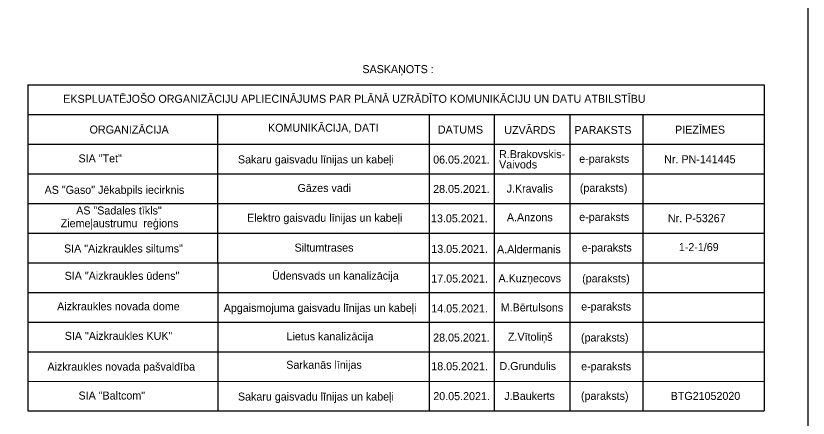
# Model space of a CAD drawing. Extents: x 576692 to 577659, y 273254 to 273799.
# Drawn here: x 576879.2 to 576978.2, y 273698 to 273748.3 of the extents above; entities that cross this region are included whole.
import ezdxf

# ---------------------------------------------------------------- set-up
doc = ezdxf.new("R2010")
doc.units = 0
doc.layers.add('RAMI_UZMR_####_####_#', color=7, linetype='Continuous')

msp = doc.modelspace()

# ---------------------------------------------------------------- linework, layer by layer
at = {"layer": 'RAMI_UZMR_####_####_#'}
for p, q in [((576880.72, 273739.654), (576880.728, 273698.899)), ((576880.72, 273739.645), (576972.732, 273739.645)), ((576972.732, 273739.645), (576972.732, 273698.907)), ((576880.724, 273735.938), (576972.732, 273735.946)), ((576904.455, 273735.941), (576904.458, 273698.901)), ((576930.882, 273735.943), (576930.882, 273698.903)), ((576939.004, 273735.943), (576939.004, 273698.904)), ((576948.432, 273735.943), (576948.432, 273698.905)), ((576957.554, 273735.943), (576957.554, 273698.906)), ((576880.724, 273732.232), (576972.732, 273732.24)), ((576880.725, 273728.528), (576972.732, 273728.535)), ((576880.725, 273724.818), (576972.732, 273724.825)), ((576880.725, 273721.116), (576972.732, 273721.123)), ((576880.725, 273717.41), (576972.732, 273717.417)), ((576880.726, 273713.705), (576972.732, 273713.713)), ((576880.726, 273709.999), (576972.732, 273710.007)), ((576880.726, 273706.299), (576972.732, 273706.307)), ((576880.727, 273702.599), (576972.732, 273702.607)), ((576880.727, 273702.599), (576972.732, 273702.607)), ((576880.727, 273698.899), (576972.732, 273698.907))]:
    msp.add_line(p, q, dxfattribs=at)
msp.add_lwpolyline([(576691.609, 273601.352), (576978.221, 273601.352), (576978.221, 273798.568), (576691.609, 273798.568)], close=True, dxfattribs=at)

# ---------------------------------------------------------------- texts
for s, rotation, p in [('SASKAŅOTS :', 360, (576922.533, 273741.12)), ('EKSPLUATĒJOŠO ORGANIZĀCIJU APLIECINĀJUMS PAR PLĀNĀ UZRĀDĪTO KOMUNIKĀCIJU UN DATU ATBILSTĪBU', 0.00237, (576885.167, 273737.414)), ('ORGANIZĀCIJA', 0.00237, (576888.456, 273733.572)), ('KOMUNIKĀCIJA, DATI', 0.00237, (576910.742, 273733.791)), ('DATUMS', 0.00237, (576931.964, 273733.565)), ('UZVĀRDS', 0.00237, (576940.258, 273733.509)), ('PARAKSTS', 0.00237, (576949.015, 273733.516)), ('PIEZĪMES', 0.00237, (576961.594, 273733.553)), ('SIA "Tet" ', 0.00237, (576887.075, 273729.963)), ('Sakaru gaisvadu līnijas un kabeļi', 0.00237, (576906.987, 273729.837)), ('06.05.2021.', 0.00237, (576931.375, 273729.817)), ('R.Brakovskis-', 359.96435, (576939.611, 273730.506)), ('e-paraksts', 359.96435, (576949.621, 273729.922)), ('Nr. PN-141445', 0.00237, (576960.237, 273729.859)), ('Vaivods', 359.96435, (576939.61, 273729.212)), ('AS "Gaso" Jēkabpils iecirknis', 0.00237, (576882.834, 273726.039)), ('Gāzes vadi', 0.00237, (576914.437, 273726.267)), ('28.05.2021.', 0.00237, (576931.375, 273726.144)), ('J.Kravalis', 359.96435, (576940.554, 273726.2)), ('(paraksts)', 359.96435, (576949.701, 273726.277)), ('AS "Sadales tīkls" ', 0.00237, (576886.78, 273723.455)), (' Ziemeļaustrumu  reģions', 0.00237, (576884.477, 273721.859)), ('Elektro gaisvadu līnijas un kabeļi', 0.00237, (576908.13, 273722.541)), ('13.05.2021.', 0.00237, (576931.107, 273722.472)), ('A.Anzons', 0.00237, (576940.588, 273722.612)), ('e-paraksts', 359.96435, (576949.621, 273722.646)), ('Nr. P-53267', 0.00237, (576960.699, 273722.49)), ('1-2-1/69', 0.00237, (576962.064, 273718.881)), ('SIA "Aizkraukles siltums"', 0.00237, (576885.261, 273718.704)), ('Siltumtrases', 0.00237, (576914.062, 273718.815)), ('13.05.2021.', 0.00237, (576931.143, 273718.661)), ('A.Aldermanis', 0.00237, (576939.355, 273718.619)), ('e-paraksts', 359.96435, (576949.939, 273718.817)), ('SIA "Aizkraukles ūdens"', 360, (576885.339, 273715.292)), ('Ūdensvads un kanalizācija', 0.00237, (576911.244, 273715.308)), ('17.05.2021.', 0.00237, (576931.143, 273714.954)), ('A.Kuzņecovs', 0.00237, (576939.54, 273714.987)), ('(paraksts)', 359.96435, (576949.99, 273714.972)), ('Aizkraukles novada dome', 360, (576884.4, 273711.482)), ('Apgaismojuma gaisvadu līnijas un kabeļi', 0.00237, (576905.214, 273711.281)), ('14.05.2021.', 0.00237, (576931.143, 273711.21)), ('M.Bērtulsons', 359.96435, (576939.817, 273711.334)), ('e-paraksts', 359.96435, (576949.862, 273711.454)), ('SIA "Aizkraukles KUK"', 360, (576885.351, 273707.786)), ('Lietus kanalizācija', 0.00237, (576913.063, 273707.723)), ('28.05.2021.', 0.00237, (576931.375, 273707.578)), ('Z.Vītoliņš', 359.96435, (576940.72, 273707.676)), ('(paraksts)', 359.96435, (576949.84, 273707.577)), ('Sarkanās līnijas', 0.00237, (576913.025, 273704.172)), ('18.05.2021.', 0.00237, (576931.143, 273703.989)), ('D.Grundulis', 359.96435, (576939.66, 273704.013)), ('e-paraksts', 359.96435, (576949.862, 273703.979)), ('SIA "Baltcom" ', 0.00237, (576887.075, 273700.325)), ('Sakaru gaisvadu līnijas un kabeļi', 0.00237, (576906.987, 273700.198)), ('20.05.2021.', 0.00237, (576931.393, 273700.252)), ('J.Baukerts', 359.96435, (576940.259, 273700.276)), ('(paraksts)', 359.96435, (576949.84, 273700.295)), ('BTG21052020', 0.00237, (576961.042, 273700.279))]:
    msp.add_text(s, height=1, rotation=rotation, dxfattribs=at).set_placement(p)
msp.add_text('Aizkraukles novada pašvaldība', height=1, dxfattribs=at).set_placement((576883.192, 273703.942))

doc.saveas('drawing.dxf')
